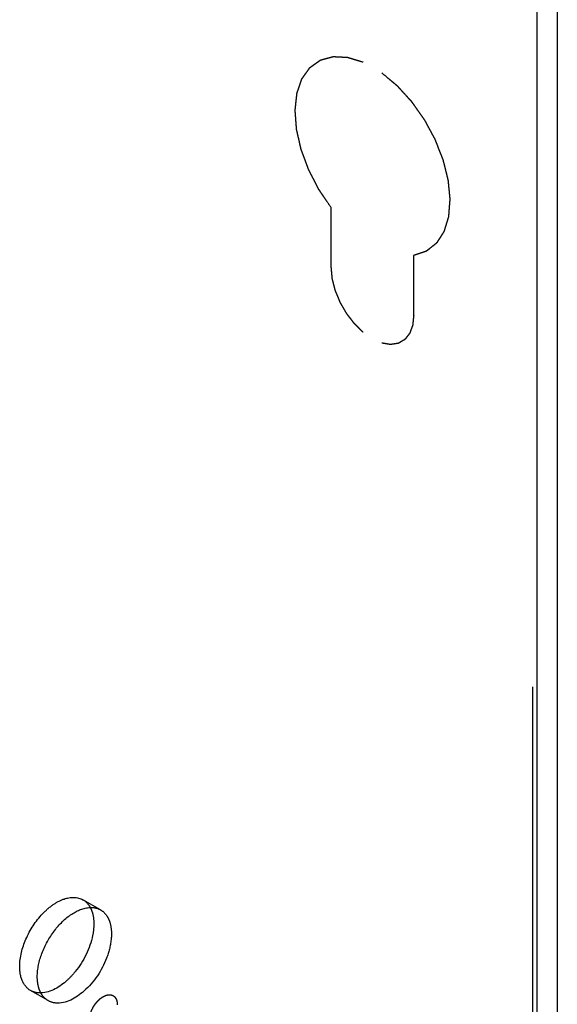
# Model space of a CAD drawing. Header units: inches. Extents: x 6 to 353, y 6 to 228.
# Tile 291 of 372: x 346.07 to 347.09, y 154.36 to 156.22. Entities that reach past the tile are written whole.
import ezdxf

# ---------------------------------------------------------------- set-up
doc = ezdxf.new("R2010")
doc.units = ezdxf.units.IN
doc.header["$LTSCALE"] = 19.946667
doc.header["$MEASUREMENT"] = 0
doc.linetypes.add('HIDDEN', pattern=[0.2, 0.1, -0.1])
doc.layers.get('0').update_dxf_attribs({"linetype": 'CONTINUOUS'})
for name, color, linetype in [('03_ALL_AXES', 7, 'CONTINUOUS'), ('08_ALL_COSMETICS', 7, 'CONTINUOUS'), ('DEFAULT_2', 7, 'HIDDEN')]:
    doc.layers.add(name, color=color, linetype=linetype)

msp = doc.modelspace()

# ---------------------------------------------------------------- linework, layer by layer
at = {"color": 7, "linetype": 'Continuous'}
for p, q in [((347.0874, 202.8028), (347.0874, 149.5595)), ((347.0496, 149.5069), (347.0496, 202.7836))]:
    msp.add_line(p, q, dxfattribs=at)
at = {"layer": '03_ALL_AXES', "color": 7, "linetype": 'HIDDEN'}
for p, q in [((346.2251, 154.543), (346.1919, 154.5622)), ((346.2052, 154.5476), (346.2106, 154.5475)), ((346.1261, 154.3716), (346.0929, 154.3907)), ((346.1128, 154.3862), (346.1074, 154.3863))]:
    msp.add_line(p, q, dxfattribs=at)
for points, knots in [([(346.0724, 154.4361), (346.0724, 154.4538), (346.0821, 154.4904), (346.1072, 154.5293), (346.1342, 154.5531), (346.1589, 154.567), (346.1815, 154.5682), (346.1919, 154.5622)], [0, 0, 0, 0, 0.271141, 0.563814, 0.698596, 0.816738, 1, 1, 1, 1]), ([(346.1919, 154.5622), (346.1963, 154.5597), (346.2015, 154.5548), (346.205, 154.5488), (346.2058, 154.5472)], [0, 0, 0, 0, 0.736206, 1, 1, 1, 1]), ([(346.1056, 154.4169), (346.1056, 154.4318), (346.1127, 154.463), (346.1356, 154.5041), (346.1666, 154.5356), (346.1931, 154.5471), (346.2052, 154.5476)], [0, 0, 0, 0, 0.254182, 0.533664, 0.79346, 1, 1, 1, 1]), ([(346.2089, 154.54), (346.2095, 154.5383), (346.2116, 154.5308), (346.2124, 154.5229), (346.2124, 154.5169)], [0, 0, 0, 0, 0.235227, 1, 1, 1, 1]), ([(346.2124, 154.5169), (346.2124, 154.5094), (346.2085, 154.4769), (346.1932, 154.4463), (346.1774, 154.4267)], [0, 0, 0, 0, 0.228716, 1, 1, 1, 1]), ([(346.2403, 154.5256), (346.2412, 154.5236), (346.2445, 154.5147), (346.2456, 154.505), (346.2456, 154.4977)], [0, 0, 0, 0, 0.231419, 1, 1, 1, 1]), ([(346.2456, 154.4977), (346.2456, 154.4941), (346.2447, 154.4785), (346.2406, 154.4631), (346.2363, 154.4519)], [0, 0, 0, 0, 0.231048, 1, 1, 1, 1]), ([(346.2363, 154.4519), (346.2272, 154.4285), (346.2031, 154.3907), (346.1598, 154.3654), (346.1406, 154.3671)], [0, 0, 0, 0, 0.566132, 1, 1, 1, 1]), ([(346.0929, 154.3907), (346.0862, 154.3946), (346.0747, 154.4091), (346.0724, 154.4266), (346.0724, 154.4361)], [0, 0, 0, 0, 0.450017, 1, 1, 1, 1]), ([(346.1774, 154.4267), (346.1727, 154.4208), (346.1554, 154.4021), (346.1311, 154.3869), (346.1128, 154.3862)], [0, 0, 0, 0, 0.291892, 1, 1, 1, 1]), ([(346.1091, 154.3937), (346.1086, 154.3955), (346.1064, 154.403), (346.1056, 154.4109), (346.1056, 154.4169)], [0, 0, 0, 0, 0.235227, 1, 1, 1, 1]), ([(346.1261, 154.3716), (346.1218, 154.3741), (346.1166, 154.379), (346.113, 154.3849), (346.1122, 154.3865)], [0, 0, 0, 0, 0.736206, 1, 1, 1, 1])]:
    msp.add_open_spline(points, degree=3, knots=knots, dxfattribs=at)
for points in [[(346.2058, 154.5472), (346.2071, 154.5449), (346.2081, 154.5425), (346.2089, 154.54)], [(346.2106, 154.5475), (346.2157, 154.5471), (346.2208, 154.5456), (346.2251, 154.543)], [(346.2251, 154.543), (346.2295, 154.5405), (346.2334, 154.5369), (346.2363, 154.5327)], [(346.2363, 154.5327), (346.2378, 154.5305), (346.2391, 154.5281), (346.2403, 154.5256)], [(346.1074, 154.3863), (346.1024, 154.3867), (346.0973, 154.3882), (346.0929, 154.3907)], [(346.1122, 154.3865), (346.111, 154.3889), (346.11, 154.3913), (346.1091, 154.3937)], [(346.1406, 154.3671), (346.1356, 154.3675), (346.1305, 154.369), (346.1261, 154.3716)]]:
    msp.add_open_spline(points, degree=3, dxfattribs=at)
at = {"layer": '08_ALL_COSMETICS', "color": 7, "linetype": 'HIDDEN'}
for p, q in [((346.6607, 155.7564), (346.6607, 155.8692)), ((346.8163, 155.6665), (346.8163, 155.7794))]:
    msp.add_line(p, q, dxfattribs=at)
for points, knots in [([(346.6607, 155.8692), (346.6578, 155.8735), (346.6534, 155.88), (346.6484, 155.8875), (346.6455, 155.8918), (346.6433, 155.895), (346.6411, 155.8983), (346.6395, 155.9007), (346.6384, 155.9023), (346.6378, 155.9031), (346.6373, 155.9039), (346.6367, 155.9051), (346.6359, 155.9066), (346.6347, 155.9089), (346.6332, 155.9119), (346.6308, 155.9166), (346.6277, 155.9224), (346.6247, 155.9283), (346.6223, 155.933), (346.6208, 155.936), (346.6195, 155.9383), (346.6188, 155.9398), (346.6182, 155.941), (346.6178, 155.9419), (346.6175, 155.9428), (346.6168, 155.9446), (346.6158, 155.9473), (346.6145, 155.951), (346.6131, 155.9546), (346.6113, 155.9594), (346.6095, 155.9643), (346.6077, 155.9691), (346.6066, 155.9721), (346.6057, 155.9746), (346.605, 155.9764), (346.6045, 155.9779), (346.6041, 155.9789), (346.6039, 155.9795), (346.6037, 155.98), (346.6036, 155.9804), (346.6035, 155.981), (346.6032, 155.9821), (346.6029, 155.9835), (346.6025, 155.9853), (346.602, 155.9876), (346.6013, 155.9906), (346.6002, 155.9953), (346.5992, 156), (346.5981, 156.0046), (346.5973, 156.0082), (346.5965, 156.0117), (346.5959, 156.0143), (346.5955, 156.0161), (346.5953, 156.0168), (346.5952, 156.0174), (346.5951, 156.018), (346.5951, 156.019), (346.595, 156.0204), (346.5948, 156.0226), (346.5946, 156.0254), (346.5942, 156.03), (346.5938, 156.0356), (346.5934, 156.0412), (346.5931, 156.0457), (346.5929, 156.0485), (346.5927, 156.0508), (346.5926, 156.0522), (346.5925, 156.0532), (346.5925, 156.0538), (346.5926, 156.0543), (346.5926, 156.0549), (346.5927, 156.0559), (346.5929, 156.0572), (346.5931, 156.0592), (346.5934, 156.0617), (346.5937, 156.0648), (346.594, 156.0678), (346.5943, 156.0708), (346.5947, 156.0739), (346.595, 156.0769), (346.5953, 156.0794), (346.5955, 156.0815), (346.5957, 156.083), (346.5958, 156.0843), (346.5959, 156.0851), (346.596, 156.0856), (346.596, 156.086), (346.5961, 156.0863), (346.5962, 156.0868), (346.5965, 156.0875), (346.5969, 156.0886), (346.5973, 156.0898), (346.5979, 156.0915), (346.5986, 156.0936), (346.5995, 156.0961), (346.6004, 156.0987), (346.6012, 156.1012), (346.6021, 156.1037), (346.603, 156.1063), (346.6037, 156.1084), (346.6043, 156.11), (346.6046, 156.1111), (346.6049, 156.1119), (346.6051, 156.1125), (346.6052, 156.1129), (346.6055, 156.1133), (346.6059, 156.1138), (346.6065, 156.1147), (346.6074, 156.116), (346.6086, 156.1177), (346.6105, 156.1203), (346.6128, 156.1236), (346.6152, 156.127), (346.6171, 156.1296), (346.6182, 156.1313), (346.6192, 156.1326), (346.6198, 156.1335), (346.6202, 156.1341), (346.6204, 156.1344), (346.6207, 156.1346), (346.6211, 156.1349), (346.6218, 156.1353), (346.6225, 156.1359), (346.6238, 156.1367), (346.6254, 156.1379), (346.6272, 156.1392), (346.6291, 156.1405), (346.631, 156.1419), (346.6329, 156.1432), (346.6348, 156.1445), (346.6363, 156.1456), (346.6376, 156.1465), (346.6385, 156.1472), (346.6393, 156.1478), (346.6398, 156.1481), (346.6402, 156.1484), (346.6404, 156.1486), (346.6407, 156.1486), (346.641, 156.1487), (346.6417, 156.1489), (346.6426, 156.1491), (346.6437, 156.1494), (346.6452, 156.1499), (346.6471, 156.1504), (346.6493, 156.151), (346.6515, 156.1516), (346.6537, 156.1522), (346.656, 156.1528), (346.6582, 156.1534), (346.6601, 156.1539), (346.6615, 156.1543), (346.6625, 156.1546), (346.6632, 156.1548), (346.6637, 156.1549), (346.664, 156.155), (346.6645, 156.155), (346.6652, 156.155), (346.6663, 156.155), (346.668, 156.1549), (346.6701, 156.1548), (346.6735, 156.1546), (346.6778, 156.1544), (346.682, 156.1542), (346.6854, 156.1541), (346.6876, 156.154), (346.6893, 156.1539), (346.6903, 156.1538), (346.6911, 156.1538), (346.6915, 156.1538), (346.692, 156.1536), (346.6926, 156.1534), (346.6935, 156.1531), (346.6946, 156.1528), (346.6965, 156.1522), (346.6988, 156.1515), (346.7015, 156.1506), (346.7052, 156.1495), (346.7116, 156.1475), (346.7171, 156.1457), (346.7208, 156.1446)], [0, 0, 0, 0, 0.03125, 0.046875, 0.054688, 0.0625, 0.070312, 0.078125, 0.080078, 0.082031, 0.083984, 0.085938, 0.089844, 0.09375, 0.101562, 0.109375, 0.125, 0.140625, 0.148438, 0.15625, 0.160156, 0.164062, 0.166016, 0.167969, 0.169922, 0.171875, 0.179688, 0.1875, 0.195312, 0.203125, 0.21875, 0.226562, 0.234375, 0.238281, 0.242188, 0.246094, 0.248047, 0.249023, 0.25, 0.250977, 0.251953, 0.253906, 0.257812, 0.261719, 0.265625, 0.273438, 0.28125, 0.296875, 0.304688, 0.3125, 0.320312, 0.328125, 0.330078, 0.332031, 0.333008, 0.333984, 0.335938, 0.339844, 0.34375, 0.351562, 0.359375, 0.375, 0.390625, 0.398438, 0.40625, 0.410156, 0.414062, 0.416016, 0.416992, 0.417969, 0.419922, 0.421875, 0.425781, 0.429688, 0.4375, 0.445312, 0.453125, 0.460938, 0.46875, 0.476562, 0.484375, 0.488281, 0.492188, 0.496094, 0.498047, 0.499023, 0.5, 0.500977, 0.501953, 0.503906, 0.507812, 0.511719, 0.515625, 0.523438, 0.53125, 0.539062, 0.546875, 0.554688, 0.5625, 0.570312, 0.574219, 0.578125, 0.580078, 0.582031, 0.583008, 0.583984, 0.585938, 0.589844, 0.59375, 0.601562, 0.609375, 0.625, 0.640625, 0.648438, 0.65625, 0.660156, 0.664062, 0.666016, 0.666992, 0.667969, 0.669922, 0.671875, 0.675781, 0.679688, 0.6875, 0.695312, 0.703125, 0.710938, 0.71875, 0.726562, 0.734375, 0.738281, 0.742188, 0.746094, 0.748047, 0.749023, 0.75, 0.750977, 0.751953, 0.753906, 0.757812, 0.761719, 0.765625, 0.773438, 0.78125, 0.789062, 0.796875, 0.804688, 0.8125, 0.820312, 0.824219, 0.828125, 0.830078, 0.832031, 0.833008, 0.833984, 0.835938, 0.839844, 0.84375, 0.851562, 0.859375, 0.875, 0.890625, 0.898438, 0.90625, 0.910156, 0.914062, 0.916016, 0.916992, 0.917969, 0.919922, 0.921875, 0.925781, 0.929688, 0.9375, 0.945312, 0.953125, 0.96875, 1, 1, 1, 1]), ([(346.7562, 156.1242), (346.7598, 156.1212), (346.7652, 156.1166), (346.7715, 156.1113), (346.7751, 156.1083), (346.7778, 156.1061), (346.7805, 156.1038), (346.7825, 156.1021), (346.7838, 156.101), (346.7844, 156.1005), (346.7848, 156.1001), (346.7853, 156.0997), (346.786, 156.0989), (346.7871, 156.0977), (346.7888, 156.0958), (346.7909, 156.0934), (346.7944, 156.0897), (346.7986, 156.085), (346.8029, 156.0803), (346.8063, 156.0765), (346.8084, 156.0741), (346.8102, 156.0723), (346.8112, 156.0711), (346.812, 156.0703), (346.8124, 156.0698), (346.8128, 156.0692), (346.8132, 156.0686), (346.8144, 156.0669), (346.8161, 156.0645), (346.8183, 156.0613), (346.8206, 156.0581), (346.8236, 156.0537), (346.8267, 156.0494), (346.8297, 156.0451), (346.832, 156.0419), (346.8338, 156.0392), (346.8352, 156.0373), (346.8359, 156.0362), (346.8365, 156.0354), (346.8369, 156.0346), (346.8376, 156.0334), (346.8387, 156.0314), (346.8402, 156.0285), (346.8421, 156.0251), (346.8445, 156.0205), (346.847, 156.0159), (346.8495, 156.0113), (346.8513, 156.0079), (346.8532, 156.0045), (346.8546, 156.0019), (346.8555, 156.0001), (346.856, 155.9993), (346.8564, 155.9984), (346.8568, 155.9972), (346.8574, 155.9957), (346.8584, 155.9933), (346.8596, 155.9903), (346.8615, 155.9854), (346.8638, 155.9794), (346.8662, 155.9733), (346.8681, 155.9685), (346.8693, 155.9655), (346.8702, 155.9631), (346.8708, 155.9616), (346.8713, 155.9605), (346.8715, 155.9599), (346.8716, 155.9593), (346.8718, 155.9585), (346.8722, 155.9567), (346.8729, 155.954), (346.8738, 155.9505), (346.8747, 155.9469), (346.8759, 155.9421), (346.8771, 155.9373), (346.8783, 155.9325), (346.879, 155.9295), (346.8796, 155.9271), (346.8801, 155.9253), (346.8804, 155.9238), (346.8807, 155.9227), (346.8809, 155.9221), (346.881, 155.9217), (346.881, 155.9213), (346.8811, 155.9207), (346.8812, 155.9197), (346.8813, 155.9183), (346.8815, 155.9166), (346.8817, 155.9144), (346.882, 155.9116), (346.8823, 155.9082), (346.8826, 155.9049), (346.883, 155.9015), (346.8833, 155.8981), (346.8836, 155.8948), (346.8839, 155.8914), (346.8842, 155.8889), (346.8844, 155.8872), (346.8844, 155.8865), (346.8845, 155.8859), (346.8845, 155.8854), (346.8844, 155.8845), (346.8843, 155.8832), (346.8841, 155.8812), (346.8839, 155.8786), (346.8836, 155.8744), (346.8832, 155.8693), (346.8828, 155.8641), (346.8825, 155.86), (346.8823, 155.8574), (346.8822, 155.8553), (346.882, 155.854), (346.882, 155.8531), (346.8819, 155.8526), (346.8818, 155.8522), (346.8816, 155.8516), (346.8813, 155.8507), (346.881, 155.8496), (346.8805, 155.8479), (346.8798, 155.8457), (346.879, 155.843), (346.8782, 155.8404), (346.8774, 155.8377), (346.8766, 155.8351), (346.8758, 155.8324), (346.8751, 155.8302), (346.8746, 155.8285), (346.8742, 155.8271), (346.8738, 155.826), (346.8736, 155.8253), (346.8734, 155.8248), (346.8734, 155.8245), (346.8732, 155.8242), (346.873, 155.8239), (346.8726, 155.8233), (346.872, 155.8224), (346.8714, 155.8214), (346.8705, 155.82), (346.8694, 155.8183), (346.8681, 155.8163), (346.8668, 155.8142), (346.8655, 155.8122), (346.8641, 155.8101), (346.8628, 155.8081), (346.8617, 155.8064), (346.8609, 155.805), (346.8603, 155.8041), (346.8599, 155.8034), (346.8596, 155.803), (346.8594, 155.8027), (346.8591, 155.8024), (346.8586, 155.802), (346.8578, 155.8014), (346.8566, 155.8004), (346.8551, 155.7992), (346.8527, 155.7973), (346.8497, 155.7949), (346.8467, 155.7925), (346.8442, 155.7906), (346.8427, 155.7894), (346.8415, 155.7884), (346.8408, 155.7878), (346.8402, 155.7874), (346.8399, 155.7872), (346.8395, 155.7871), (346.8391, 155.7869), (346.8383, 155.7867), (346.8374, 155.7864), (346.8359, 155.7859), (346.8341, 155.7853), (346.8319, 155.7845), (346.8289, 155.7836), (346.8237, 155.7818), (346.8192, 155.7804), (346.8163, 155.7794)], [0, 0, 0, 0, 0.03125, 0.046875, 0.054688, 0.0625, 0.070312, 0.078125, 0.080078, 0.082031, 0.083008, 0.083984, 0.085938, 0.089844, 0.09375, 0.101562, 0.109375, 0.125, 0.140625, 0.148438, 0.15625, 0.160156, 0.164062, 0.166016, 0.166992, 0.167969, 0.169922, 0.171875, 0.179688, 0.1875, 0.195312, 0.203125, 0.21875, 0.226562, 0.234375, 0.242188, 0.246094, 0.248047, 0.25, 0.251953, 0.253906, 0.257812, 0.265625, 0.273438, 0.28125, 0.296875, 0.304688, 0.3125, 0.320312, 0.328125, 0.330078, 0.332031, 0.333984, 0.335938, 0.339844, 0.34375, 0.351562, 0.359375, 0.375, 0.390625, 0.398438, 0.40625, 0.410156, 0.414062, 0.416016, 0.416992, 0.417969, 0.419922, 0.421875, 0.429688, 0.4375, 0.445312, 0.453125, 0.46875, 0.476562, 0.484375, 0.488281, 0.492188, 0.496094, 0.498047, 0.499023, 0.5, 0.500977, 0.501953, 0.503906, 0.507812, 0.511719, 0.515625, 0.523438, 0.53125, 0.539062, 0.546875, 0.554688, 0.5625, 0.570312, 0.578125, 0.580078, 0.582031, 0.583008, 0.583984, 0.585938, 0.589844, 0.59375, 0.601562, 0.609375, 0.625, 0.640625, 0.648438, 0.65625, 0.660156, 0.664062, 0.666016, 0.666992, 0.667969, 0.669922, 0.671875, 0.675781, 0.679688, 0.6875, 0.695312, 0.703125, 0.710938, 0.71875, 0.726562, 0.734375, 0.738281, 0.742188, 0.746094, 0.748047, 0.749023, 0.75, 0.750977, 0.751953, 0.753906, 0.757812, 0.761719, 0.765625, 0.773438, 0.78125, 0.789062, 0.796875, 0.804688, 0.8125, 0.820312, 0.824219, 0.828125, 0.830078, 0.832031, 0.833008, 0.833984, 0.835938, 0.839844, 0.84375, 0.851562, 0.859375, 0.875, 0.890625, 0.898438, 0.90625, 0.910156, 0.914062, 0.916016, 0.916992, 0.917969, 0.919922, 0.921875, 0.925781, 0.929688, 0.9375, 0.945312, 0.953125, 0.96875, 1, 1, 1, 1]), ([(346.7208, 155.6342), (346.7188, 155.6362), (346.7157, 155.6392), (346.7116, 155.6433), (346.7091, 155.6458), (346.707, 155.6478), (346.7058, 155.6491), (346.7049, 155.6499), (346.7044, 155.6505), (346.7039, 155.6511), (346.7033, 155.6518), (346.702, 155.6536), (346.6999, 155.6563), (346.6972, 155.6599), (346.6944, 155.6635), (346.6923, 155.6662), (346.691, 155.668), (346.6904, 155.6687), (346.6899, 155.6693), (346.6895, 155.67), (346.6889, 155.6712), (346.6879, 155.6728), (346.6864, 155.6755), (346.6845, 155.6788), (346.6826, 155.6821), (346.681, 155.6848), (346.6799, 155.6868), (346.6789, 155.6884), (346.6783, 155.6896), (346.6779, 155.6902), (346.6776, 155.6907), (346.6774, 155.6913), (346.6771, 155.692), (346.6766, 155.6932), (346.6759, 155.6949), (346.675, 155.697), (346.6739, 155.6998), (346.6724, 155.7033), (346.671, 155.7068), (346.6698, 155.7095), (346.6691, 155.7113), (346.6686, 155.7125), (346.6683, 155.7132), (346.6682, 155.7139), (346.6679, 155.7148), (346.6674, 155.7168), (346.6666, 155.72), (346.6655, 155.7241), (346.6646, 155.7276), (346.6639, 155.7304), (346.6635, 155.7321), (346.6631, 155.7335), (346.6629, 155.7344), (346.6627, 155.7351), (346.6626, 155.7357), (346.6625, 155.7369), (346.6624, 155.7385), (346.6621, 155.7412), (346.6618, 155.7445), (346.6613, 155.7498), (346.661, 155.7537), (346.6607, 155.7564)], [0, 0, 0, 0, 0.0625, 0.09375, 0.125, 0.140625, 0.15625, 0.164062, 0.167969, 0.171875, 0.179688, 0.1875, 0.21875, 0.25, 0.28125, 0.3125, 0.320312, 0.328125, 0.332031, 0.335938, 0.34375, 0.359375, 0.375, 0.40625, 0.4375, 0.453125, 0.46875, 0.484375, 0.492188, 0.496094, 0.5, 0.503906, 0.507812, 0.515625, 0.53125, 0.546875, 0.5625, 0.59375, 0.625, 0.640625, 0.65625, 0.664062, 0.667969, 0.671875, 0.679688, 0.6875, 0.71875, 0.75, 0.78125, 0.796875, 0.8125, 0.820312, 0.828125, 0.832031, 0.835938, 0.84375, 0.859375, 0.875, 0.90625, 0.9375, 1, 1, 1, 1]), ([(346.8163, 155.6665), (346.816, 155.6642), (346.8157, 155.6607), (346.8153, 155.6566), (346.815, 155.6542), (346.8148, 155.6525), (346.8146, 155.6507), (346.8145, 155.6494), (346.8144, 155.6485), (346.8144, 155.648), (346.8143, 155.6476), (346.8141, 155.6472), (346.8139, 155.6465), (346.8135, 155.6456), (346.8131, 155.6443), (346.8124, 155.6424), (346.8115, 155.6399), (346.8106, 155.6375), (346.8099, 155.6356), (346.8094, 155.6343), (346.8091, 155.6334), (346.8089, 155.6328), (346.8087, 155.6323), (346.8086, 155.6321), (346.8085, 155.6319), (346.8083, 155.6317), (346.8079, 155.6311), (346.8072, 155.6303), (346.8063, 155.6292), (346.8055, 155.6281), (346.8043, 155.6267), (346.8032, 155.6252), (346.802, 155.6237), (346.8012, 155.6227), (346.8005, 155.6217), (346.8, 155.6211), (346.7997, 155.6207), (346.7995, 155.6204), (346.7992, 155.6203), (346.7988, 155.6201), (346.7981, 155.6197), (346.7972, 155.6191), (346.796, 155.6185), (346.7945, 155.6176), (346.793, 155.6167), (346.7914, 155.6158), (346.7903, 155.6151), (346.7891, 155.6144), (346.7883, 155.6139), (346.7877, 155.6136), (346.7875, 155.6135), (346.7873, 155.6133), (346.7871, 155.6133), (346.7867, 155.6132), (346.7861, 155.6131), (346.7852, 155.613), (346.784, 155.6128), (346.7822, 155.6125), (346.7799, 155.6122), (346.7776, 155.6118), (346.7758, 155.6115), (346.7747, 155.6114), (346.7737, 155.6112), (346.7732, 155.6111), (346.7728, 155.6111), (346.7725, 155.611), (346.7723, 155.6111), (346.772, 155.6111), (346.7712, 155.6113), (346.77, 155.6115), (346.7685, 155.6117), (346.7669, 155.612), (346.7649, 155.6123), (346.7613, 155.6129), (346.7582, 155.6134), (346.7562, 155.6138)], [0, 0, 0, 0, 0.0625, 0.09375, 0.109375, 0.125, 0.140625, 0.15625, 0.160156, 0.164062, 0.167969, 0.171875, 0.179688, 0.1875, 0.203125, 0.21875, 0.25, 0.28125, 0.296875, 0.3125, 0.320312, 0.328125, 0.332031, 0.333984, 0.335938, 0.339844, 0.34375, 0.359375, 0.375, 0.390625, 0.40625, 0.4375, 0.453125, 0.46875, 0.484375, 0.492188, 0.496094, 0.5, 0.503906, 0.507812, 0.515625, 0.53125, 0.546875, 0.5625, 0.59375, 0.609375, 0.625, 0.640625, 0.65625, 0.660156, 0.664062, 0.666016, 0.667969, 0.671875, 0.679688, 0.6875, 0.703125, 0.71875, 0.75, 0.78125, 0.796875, 0.8125, 0.820312, 0.828125, 0.832031, 0.833984, 0.835938, 0.839844, 0.84375, 0.859375, 0.875, 0.890625, 0.90625, 0.9375, 1, 1, 1, 1]), ([(346.2036, 154.3334), (346.2037, 154.3344), (346.2038, 154.336), (346.2039, 154.3378), (346.204, 154.3389), (346.204, 154.3396), (346.2043, 154.3405), (346.2045, 154.3416), (346.2048, 154.3429), (346.2051, 154.3443), (346.2054, 154.3454), (346.2055, 154.3462), (346.2059, 154.3471), (346.2063, 154.3482), (346.2068, 154.3496), (346.2073, 154.351), (346.2077, 154.3521), (346.208, 154.3529), (346.2084, 154.3537), (346.209, 154.3548), (346.2097, 154.3562), (346.2104, 154.3576), (346.2109, 154.3587), (346.2113, 154.3596), (346.2118, 154.3603), (346.2125, 154.3613), (346.2133, 154.3626), (346.2142, 154.3639), (346.2148, 154.3649), (346.2153, 154.3657), (346.2159, 154.3663), (346.2167, 154.3672), (346.2176, 154.3684), (346.2186, 154.3695), (346.2193, 154.3704), (346.2199, 154.3711), (346.2205, 154.3717), (346.2213, 154.3725), (346.2224, 154.3734), (346.2234, 154.3744), (346.2242, 154.3751), (346.2248, 154.3757), (346.2255, 154.3762), (346.2264, 154.3768), (346.2275, 154.3775), (346.2286, 154.3783), (346.2293, 154.3788), (346.2298, 154.3791), (346.2301, 154.3794), (346.2304, 154.3795), (346.2308, 154.3797), (346.2316, 154.38), (346.2327, 154.3805), (346.2337, 154.381), (346.2345, 154.3814), (346.2349, 154.3816), (346.2352, 154.3817), (346.2356, 154.3818), (346.236, 154.3819), (346.2367, 154.3821), (346.2377, 154.3823), (346.2388, 154.3825), (346.2395, 154.3827), (346.2399, 154.3828), (346.2402, 154.3829), (346.2405, 154.3828), (346.2409, 154.3828), (346.2415, 154.3828), (346.2425, 154.3828), (346.2434, 154.3827), (346.2441, 154.3827), (346.2445, 154.3827), (346.2448, 154.3827), (346.245, 154.3826), (346.2454, 154.3825), (346.246, 154.3823), (346.2468, 154.3819), (346.2477, 154.3816), (346.2482, 154.3814), (346.2486, 154.3813), (346.2489, 154.3812), (346.249, 154.381), (346.2493, 154.3808), (346.2498, 154.3804), (346.2505, 154.3798), (346.2512, 154.3793), (346.2517, 154.3789), (346.2519, 154.3786), (346.2521, 154.3785), (346.2523, 154.3782), (346.2525, 154.3779), (346.2528, 154.3773), (346.2534, 154.3765), (346.2539, 154.3757), (346.2542, 154.3752), (346.2544, 154.3749), (346.2546, 154.3746), (346.2547, 154.3743), (346.2548, 154.3739), (346.255, 154.3732), (346.2553, 154.3722), (346.2556, 154.3712), (346.2559, 154.3705), (346.256, 154.3701), (346.2561, 154.3698), (346.2561, 154.3694), (346.2562, 154.3689), (346.2562, 154.3681), (346.2563, 154.3669), (346.2565, 154.3655), (346.2566, 154.3645), (346.2566, 154.364)], [0, 0, 0, 0, 0.03125, 0.046875, 0.054688, 0.0625, 0.070312, 0.078125, 0.09375, 0.109375, 0.117188, 0.125, 0.132812, 0.140625, 0.15625, 0.171875, 0.179688, 0.1875, 0.195312, 0.203125, 0.21875, 0.234375, 0.242188, 0.25, 0.257812, 0.265625, 0.28125, 0.296875, 0.304688, 0.3125, 0.320312, 0.328125, 0.34375, 0.359375, 0.367188, 0.375, 0.382812, 0.390625, 0.40625, 0.421875, 0.429688, 0.4375, 0.445312, 0.453125, 0.46875, 0.484375, 0.492188, 0.496094, 0.5, 0.503906, 0.507812, 0.515625, 0.53125, 0.546875, 0.554688, 0.558594, 0.5625, 0.566406, 0.570312, 0.578125, 0.59375, 0.609375, 0.617188, 0.621094, 0.625, 0.628906, 0.632812, 0.640625, 0.65625, 0.671875, 0.679688, 0.683594, 0.6875, 0.691406, 0.695312, 0.703125, 0.71875, 0.734375, 0.742188, 0.746094, 0.75, 0.753906, 0.757812, 0.765625, 0.78125, 0.796875, 0.804688, 0.808594, 0.8125, 0.816406, 0.820312, 0.828125, 0.84375, 0.859375, 0.867188, 0.871094, 0.875, 0.878906, 0.882812, 0.890625, 0.90625, 0.921875, 0.929688, 0.933594, 0.9375, 0.941406, 0.945312, 0.953125, 0.96875, 0.984375, 1, 1, 1, 1])]:
    msp.add_open_spline(points, degree=3, knots=knots, dxfattribs=at)
at = {"layer": 'DEFAULT_2', "color": 7, "linetype": 'HIDDEN'}
msp.add_line((347.0404, 202.8363), (347.0404, 149.5595), dxfattribs=at)

doc.saveas('drawing.dxf')
